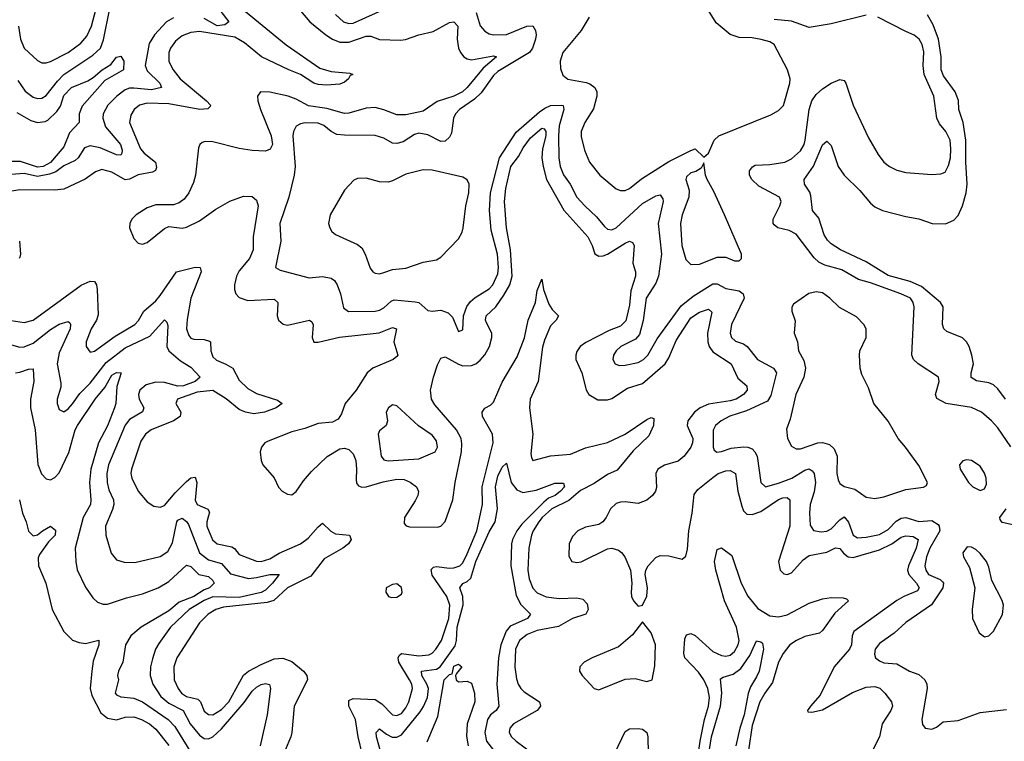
# Model space of a CAD drawing. Header units: inches. Extents: x 1245430 to 1420861, y 606325 to 671315.
# Tile 303 of 319: x 1394209 to 1398700, y 644330 to 647619. Entities that reach past the tile are written whole.
import ezdxf

# ---------------------------------------------------------------- set-up
doc = ezdxf.new("R2010")
doc.units = ezdxf.units.IN
doc.header["$MEASUREMENT"] = 0
doc.layers.add('B3694', color=7, linetype='Continuous')

msp = doc.modelspace()

# ---------------------------------------------------------------- linework, layer by layer
at = {"layer": 'B3694', "color": 5}
for points, elevation in [([(1395463.7, 647690), (1395532.1, 647610), (1395605.1, 647550), (1395636.3, 647530), (1395670, 647516.5), (1395710, 647517.3), (1395790, 647544.4), (1395810, 647544.6), (1395850, 647529.5), (1395945.7, 647525.7), (1395969, 647529), (1396029.7, 647550.3), (1396094.8, 647565.2), (1396170, 647606.8), (1396190, 647609.1), (1396207.1, 647590), (1396204.6, 647530), (1396211.1, 647490), (1396219.2, 647470), (1396234.6, 647450), (1396250, 647440.2), (1396270, 647436.6), (1396370, 647455), (1396384.2, 647450), (1396322.4, 647397.6), (1396250.6, 647310), (1396228.7, 647290), (1396190, 647270.7), (1396113.3, 647246.7), (1396050, 647202), (1395970, 647185.4), (1395930, 647185.3), (1395870, 647208.8), (1395830, 647218.3), (1395790, 647216.2), (1395710, 647193.1), (1395690, 647192), (1395610, 647213.6), (1395526.4, 647226.4), (1395470, 647256.4), (1395434.3, 647270), (1395350, 647288.3), (1395307.7, 647290), (1395293.1, 647270), (1395295.2, 647250), (1395306.9, 647210), (1395356.5, 647090), (1395361.8, 647050), (1395351.8, 647028.2), (1395330, 647020.4), (1395270, 647022.7), (1395210, 647032.2), (1395090, 647062.8), (1395055.8, 647064.2), (1395041.2, 647058.8), (1395030.2, 647049.8), (1395025.3, 647034.7), (1395010.9, 646910), (1395002.5, 646877.5), (1394981.4, 646830), (1394959.3, 646800.7), (1394936, 646784), (1394910, 646775.2), (1394830, 646775.6), (1394790, 646761.5), (1394741.1, 646730), (1394721, 646710), (1394711.6, 646690), (1394709.5, 646670), (1394730, 646622.2), (1394750, 646601.1), (1394770, 646596), (1394790, 646603.2), (1394870, 646667.8), (1394890, 646675.9), (1394950, 646669.4), (1394970, 646673), (1395030, 646701.8), (1395104.4, 646755.6), (1395167.8, 646792.2), (1395230, 646814.1), (1395270, 646813.5), (1395290, 646796.5), (1395296.9, 646770), (1395274.3, 646630), (1395273.6, 646570), (1395256.6, 646530), (1395210, 646474.3), (1395197.7, 646450), (1395189, 646410), (1395189.5, 646390), (1395195.2, 646370), (1395210, 646352.2), (1395250, 646339.6), (1395370, 646345), (1395386.4, 646330), (1395387.1, 646327.1), (1395384, 646270), (1395389.2, 646250), (1395411, 646231), (1395430, 646226.8), (1395530.4, 646250), (1395541.6, 646241.6), (1395547.8, 646227.8), (1395543.2, 646170), (1395550, 646149.3), (1395570, 646149.5), (1395668.5, 646171.5), (1395848.3, 646191.8), (1395910, 646216.4), (1395928.5, 646210), (1395916.3, 646150), (1395933.6, 646090), (1395930, 646083.5), (1395912, 646070), (1395819.7, 646030), (1395793.7, 646010), (1395744.2, 645930), (1395693.5, 645870), (1395676.7, 645823.3), (1395661, 645799), (1395635.7, 645784.3), (1395570, 645778.3), (1395510, 645756.4), (1395450, 645741.1), (1395341.8, 645698.2), (1395327.2, 645690), (1395311.6, 645670), (1395306.5, 645650), (1395310.2, 645610.2), (1395318.7, 645590), (1395370, 645530.4), (1395390, 645488.4), (1395406.7, 645470), (1395430, 645456.5), (1395450, 645454), (1395470, 645467.9), (1395503.5, 645516.5), (1395540.4, 645559.6), (1395612.3, 645627.7), (1395670, 645662.7), (1395690, 645666.6), (1395710, 645660.7), (1395730, 645640.2), (1395742.3, 645610), (1395746.1, 645570), (1395743.3, 645523.3), (1395746, 645506), (1395754.2, 645494.2), (1395770, 645487.6), (1395790, 645489.2), (1395867.2, 645512.8), (1395930, 645524.7), (1395962.6, 645522.6), (1395990, 645511.7), (1396019, 645490), (1396027.9, 645467.9), (1396025.3, 645450), (1396013.3, 645426.7), (1395964.6, 645350), (1395963, 645323), (1395971.3, 645311.3), (1395987, 645307), (1396114.2, 645305.7), (1396130, 645310.2), (1396150, 645331.6), (1396184.2, 645430), (1396195.5, 645510), (1396224, 645650), (1396225.8, 645685.8), (1396222.3, 645710), (1396201.3, 645750), (1396103, 645863), (1396087.3, 645890), (1396083, 645930), (1396096.6, 645990), (1396114.7, 646045.3), (1396130, 646075.6), (1396150, 646082.4), (1396210, 646048.3), (1396230, 646042), (1396270, 646042.2), (1396290, 646050.8), (1396310, 646067.3), (1396330, 646090.9), (1396352.2, 646130), (1396362.2, 646170), (1396362.1, 646190), (1396337.6, 646237.6), (1396334.4, 646250), (1396337.4, 646270), (1396381, 646310), (1396417.2, 646362.8), (1396444.8, 646410), (1396455.4, 646450), (1396448.4, 646570), (1396429.3, 646670), (1396419.6, 646790), (1396426.3, 646850), (1396449.6, 646950), (1396484.5, 646995.5), (1396505.1, 647034.9), (1396539.2, 647080.8), (1396590, 647125.4), (1396602, 647122), (1396609.6, 647109.6), (1396609, 647090), (1396593.3, 647030), (1396590.4, 646990), (1396596, 646950), (1396612, 646890), (1396691.2, 646751.2), (1396800.1, 646630), (1396820.3, 646590), (1396831.8, 646551.8), (1396850, 646540.5), (1396870, 646543.1), (1396890, 646550.5), (1396970, 646601.2), (1396990, 646609.3), (1397004, 646604), (1397012.1, 646590), (1397005.7, 646510), (1397017.4, 646470), (1397018.3, 646450), (1396996.9, 646383.1), (1396990, 646317.6), (1396973.7, 646246.3), (1396950, 646221.9), (1396897.7, 646202.3), (1396791.9, 646148.1), (1396765.8, 646130), (1396750, 646107), (1396745, 646090), (1396745.7, 646070), (1396772.3, 646010), (1396792.1, 645932.1), (1396804.7, 645910), (1396846.7, 645886.7), (1396890, 645885.8), (1396910, 645892.3), (1396981, 645939), (1397050, 645961.1), (1397153, 646050), (1397170, 646077.1), (1397203, 646157), (1397270, 646259.6), (1397310, 646285.5), (1397350, 646300.2), (1397366, 646286), (1397345.7, 646190), (1397347, 646150), (1397353.9, 646130), (1397370, 646105.4), (1397454.8, 646050), (1397484.4, 645984.4), (1397525.3, 645950), (1397527.5, 645930), (1397510.1, 645910), (1397477.5, 645890), (1397450, 645881.7), (1397350, 645866.1), (1397312.2, 645850), (1397286.7, 645830), (1397256.2, 645790), (1397253.6, 645770), (1397278.9, 645710), (1397278.1, 645690), (1397269.7, 645670), (1397240.5, 645630), (1397212.6, 645607.4), (1397150, 645588.8), (1397120.1, 645570), (1397110.1, 645550), (1397113.1, 645486.9), (1397109.5, 645470), (1397095.3, 645450), (1397070, 645429.4), (1397030, 645414), (1396970, 645420.8), (1396950, 645420.6), (1396930, 645414.1), (1396903.6, 645390), (1396884.3, 645350), (1396869.2, 645330.8), (1396850, 645318.5), (1396790, 645306.5), (1396754.5, 645290), (1396730, 645263.8), (1396716, 645230), (1396713.6, 645173.6), (1396726.9, 645150), (1396750, 645145.1), (1396770, 645148.3), (1396890, 645206.5), (1396910, 645209.6), (1396940.6, 645200.6), (1396954.6, 645190), (1396969, 645170), (1396995.1, 645110), (1397000.8, 645050), (1396998.2, 645010), (1397000.2, 644990), (1397008.7, 644970), (1397030, 644946.4), (1397050, 644950.4), (1397070, 644991), (1397072.7, 645030), (1397062.3, 645090), (1397065.5, 645110), (1397075.9, 645130), (1397110, 645168.2), (1397130, 645177.5), (1397170, 645175.1), (1397230, 645160.6), (1397246.7, 645173.2), (1397254.6, 645205.4), (1397260.9, 645290), (1397275.9, 645370), (1397285, 645455), (1397301.7, 645478.3), (1397370, 645532.8), (1397395, 645550), (1397430, 645563.3), (1397450, 645564.1), (1397474.4, 645550), (1397485, 645470), (1397502.3, 645402.3), (1397510, 645380.3), (1397525.9, 645365.9), (1397550, 645363.6), (1397590, 645377.6), (1397670, 645432.5), (1397690, 645440.3), (1397710, 645440.6), (1397721, 645430), (1397721.7, 645310), (1397670.7, 645150), (1397678.2, 645110), (1397693.7, 645093.7), (1397710, 645089.5), (1397730, 645098.4), (1397782.7, 645157.3), (1397810, 645176.8), (1397890, 645191.3), (1397930, 645211.2), (1397950, 645209.4), (1397966.8, 645186.8), (1397987.8, 645170), (1398010, 645167.1), (1398130, 645202.8), (1398186.2, 645230), (1398230, 645259.7), (1398250, 645266.5), (1398283.6, 645263.6), (1398306.7, 645250), (1398298, 645210), (1398262.2, 645130), (1398258.3, 645110), (1398264.4, 645090), (1398299.9, 645050), (1398311.8, 645030), (1398304.3, 645015.7), (1398242.3, 644990), (1398210, 644971.3), (1398013.5, 644830), (1398006.2, 644810), (1398002.2, 644770), (1397993.7, 644750), (1397923.2, 644670), (1397859.4, 644540.6), (1397816.3, 644490), (1397802.8, 644470), (1397804, 644464), (1397822.4, 644462.4), (1397870, 644472.9), (1398007.9, 644552.1), (1398070, 644576.9), (1398110, 644580.4), (1398131.9, 644571.9), (1398155.2, 644550), (1398185.5, 644510), (1398190.2, 644490), (1398182.6, 644470), (1398142.3, 644410), (1398130.1, 644350), (1398090.2, 644270)], 820), ([(1395101.3, 647690), (1395163.2, 647610), (1395144.4, 647595.6), (1395110, 647591.5), (1395050, 647624.3)], 760), ([(1395222.2, 647670), (1395423.9, 647503.9), (1395578.5, 647398.5), (1395630, 647382.5), (1395715.4, 647375.4), (1395728, 647370), (1395716, 647364), (1395709.3, 647350), (1395690, 647334.7), (1395670, 647324.8), (1395610, 647321), (1395570, 647324.2), (1395550, 647330.3), (1395490, 647369.4), (1395436.1, 647390), (1395311.7, 647450), (1395234.3, 647514.3), (1395190, 647539), (1395030, 647565), (1394990, 647560.3), (1394950, 647545.4), (1394919.1, 647520.9), (1394897.2, 647490), (1394888.9, 647468.9), (1394888.8, 647428.8), (1394909.5, 647390), (1394940.7, 647350), (1395060.9, 647250), (1395079.3, 647230), (1395077.2, 647222.8), (1395067.8, 647212.2), (1395030.1, 647209.9), (1394890, 647236.1), (1394790, 647238.1), (1394756.1, 647230), (1394731.6, 647210), (1394715.6, 647184.4), (1394710.7, 647150), (1394759.6, 647030), (1394777, 647010), (1394828.7, 646970), (1394833.9, 646946.1), (1394827.9, 646932.1), (1394815.3, 646924.7), (1394750, 646912.1), (1394710, 646891.8), (1394690, 646889.1), (1394630, 646923.8), (1394583.9, 646936.1), (1394555, 646925), (1394507.5, 646892.5), (1394410, 646846.9), (1394370, 646842.2), (1394210, 646843.7), (1394164.7, 646835.3)], 780), ([(1394201.4, 647341.4), (1394233.7, 647293.7), (1394270, 647265.7), (1394290, 647259.8), (1394310, 647261.2), (1394330, 647273.7), (1394381.3, 647338.7), (1394411.1, 647368.9), (1394543.2, 647456.8), (1394577.6, 647490), (1394592.2, 647527.8), (1394620.4, 647670)], 760), ([(1394203.8, 647590), (1394213.2, 647530), (1394230.2, 647490), (1394290, 647433), (1394310, 647422.9), (1394330, 647422.5), (1394350, 647428.8), (1394430, 647469.2), (1394487.5, 647512.5), (1394515.3, 647544.7), (1394537, 647590), (1394557.4, 647670)], 780), ([(1396291.3, 647651.3), (1396310, 647591.3), (1396330, 647566.8), (1396350, 647554.4), (1396370, 647549.5), (1396430, 647551.4), (1396521.6, 647590), (1396550, 647591.8), (1396562.3, 647570), (1396565.4, 647550), (1396562.2, 647530), (1396548.6, 647490), (1396534.7, 647470), (1396390, 647383.1), (1396370, 647364.9), (1396314.6, 647285.4), (1396283.1, 647256.9), (1396215.7, 647210), (1396197, 647190), (1396188.1, 647170), (1396178.4, 647101.6), (1396170, 647083.5), (1396150, 647065.3), (1396130, 647064.4), (1396070, 647094.5), (1396030, 647101.6), (1396010, 647095.5), (1395957.9, 647062.1), (1395930, 647054.3), (1395910, 647056.5), (1395870, 647078.6), (1395830, 647091.3), (1395690, 647092), (1395656, 647096), (1395630, 647109.1), (1395596.8, 647136.8), (1395570, 647147.8), (1395510.7, 647149.3), (1395490, 647144.6), (1395470, 647133.3), (1395458.2, 647110), (1395455, 647090), (1395464.9, 646950), (1395461.7, 646910), (1395436.5, 646810), (1395396.1, 646690), (1395401, 646610), (1395376.4, 646490), (1395397.6, 646477.6), (1395530, 646442.7), (1395590, 646448.8), (1395630, 646440.2), (1395644.7, 646430), (1395657.4, 646410), (1395671.7, 646370), (1395685.4, 646305.4), (1395708.8, 646288.8), (1395830, 646290.8), (1395850, 646294.8), (1395870, 646305.3), (1395903.3, 646336.7), (1395917.2, 646342.8), (1396013.6, 646333.6), (1396030.3, 646330), (1396070, 646294), (1396090, 646290.3), (1396130, 646295.3), (1396163.2, 646283.2), (1396182.6, 646262.6), (1396210, 646197.3), (1396230, 646204.7), (1396232.8, 646270), (1396248.2, 646311.8), (1396265.3, 646334.7), (1396286.7, 646353.3), (1396350, 646392.7), (1396367.3, 646410), (1396390, 646460.5), (1396392.6, 646490), (1396388.2, 646550), (1396359.8, 646659.8), (1396351.4, 646750), (1396357.2, 646830), (1396398.2, 646990), (1396473.9, 647106.1), (1396580.7, 647199.3), (1396603.7, 647216.3), (1396630, 647227.4), (1396682, 647230), (1396687.5, 647227.5), (1396691.4, 647210), (1396670, 647135.6), (1396666, 647090), (1396667.5, 646990), (1396673.5, 646950), (1396690, 646912.7), (1396719.8, 646870), (1396750.8, 646810), (1396786.3, 646770), (1396840.1, 646720.1), (1396876.7, 646676.7), (1396890, 646664.6), (1396910, 646661.1), (1396930, 646670.1), (1397050, 646781.8), (1397110, 646816.6), (1397130, 646820.2), (1397142.5, 646802.5), (1397143.7, 646790), (1397121.7, 646690), (1397137.1, 646550), (1397123.4, 646450), (1397110, 646418.2), (1397067, 646350), (1397052.6, 646247.4), (1397036.1, 646183.9), (1397017.7, 646162.3), (1396951.5, 646130), (1396929.2, 646110), (1396917.2, 646090), (1396914, 646070), (1396924.9, 646050), (1396943.4, 646043.4), (1396970, 646044.6), (1397030, 646057.3), (1397054.2, 646070), (1397074.3, 646090), (1397116.2, 646163.8), (1397225.7, 646314.3), (1397281.3, 646358.8), (1397370, 646415.5), (1397390, 646414.8), (1397430, 646394.3), (1397490, 646383.2), (1397508.3, 646370), (1397512.7, 646350), (1397455, 646230), (1397450.1, 646190), (1397455.8, 646170), (1397474.3, 646154.3), (1397510, 646141.5), (1397527.6, 646130), (1397573.5, 646070), (1397647.2, 646030), (1397661.4, 646010), (1397634.6, 645905.4), (1397619.1, 645880.9), (1397523.3, 645836.7), (1397448.3, 645811.7), (1397407.8, 645790), (1397382.8, 645770), (1397372.6, 645747.4), (1397371.3, 645671.3), (1397376.5, 645656.5), (1397388.5, 645648.5), (1397410, 645650.2), (1397454.6, 645665.4), (1397510, 645672.8), (1397530, 645671.3), (1397550, 645662.3), (1397562.3, 645650), (1397572.5, 645630), (1397589.1, 645509.1), (1397610, 645489.4), (1397670, 645505.9), (1397730.5, 645529.5), (1397790, 645565.5), (1397810, 645571.3), (1397822.9, 645562.9), (1397832.5, 645550), (1397839.5, 645510), (1397832.6, 645467.4), (1397814.6, 645410), (1397811.7, 645370), (1397815, 645315), (1397830.2, 645290.2), (1397864.9, 645284.9), (1397890, 645287.2), (1397910, 645298.2), (1397950, 645340.1), (1397970, 645352.5), (1397989.1, 645329.1), (1398010, 645270.2), (1398030, 645257), (1398070, 645259.9), (1398130, 645272), (1398170, 645295), (1398207.3, 645332.7), (1398230, 645346.7), (1398250, 645349.3), (1398310, 645331.8), (1398370, 645335.8), (1398397.7, 645317.7), (1398403.5, 645310), (1398405.1, 645290), (1398360.1, 645210), (1398344.6, 645170), (1398337.7, 645130), (1398341.3, 645110), (1398353.7, 645090), (1398407, 645067), (1398417.5, 645057.5), (1398422.5, 645050), (1398419.4, 645030), (1398367.7, 644952.3), (1398250, 644871.7), (1398197.1, 644822.9), (1398130, 644775.1), (1398111.3, 644750), (1398107.6, 644727.6), (1398112.2, 644710), (1398130, 644696.9), (1398150, 644688.2), (1398210, 644682.6), (1398268, 644650), (1398310, 644633.8), (1398336.9, 644610), (1398345.8, 644590), (1398347.3, 644570), (1398323.2, 644430), (1398326.4, 644406.4), (1398338.8, 644390), (1398370, 644385.5), (1398390, 644394.9), (1398421, 644419), (1398490, 644424.7), (1398590, 644461.6), (1398710, 644474.6)], 840), ([(1395650, 647642.6), (1395686.2, 647610), (1395710, 647601.8), (1395730, 647603.8), (1395890, 647674.6)], 840), ([(1396806.3, 647630), (1396770.2, 647570), (1396686.4, 647470), (1396673.6, 647430), (1396676.1, 647396.1), (1396686.4, 647366.4), (1396708.7, 647348.7), (1396792.9, 647332.9), (1396810, 647326.8), (1396832.9, 647310), (1396841.3, 647290), (1396841.9, 647270), (1396826.8, 647213.2), (1396786, 647150), (1396770.2, 647110), (1396770, 647086), (1396784.5, 647024.5), (1396808, 646970), (1396855.6, 646910), (1396930, 646847.6), (1396950, 646840.3), (1396970, 646841.2), (1396990, 646850.2), (1397045.9, 646894.1), (1397170, 646972.1), (1397270, 647023), (1397290.6, 647030.6), (1397330, 646992), (1397350, 647011), (1397376, 647070), (1397397.2, 647090), (1397635.2, 647184.8), (1397670, 647205.5), (1397692.2, 647227.8), (1397721.8, 647330), (1397723.2, 647350), (1397710.5, 647390.5), (1397650, 647506), (1397630, 647518), (1397591.6, 647528.4), (1397550, 647535.7), (1397490, 647537.4), (1397450, 647551.9), (1397385.3, 647605.3), (1397350, 647661.3)], 860), ([(1398070, 647640.1), (1397910, 647599.9), (1397810, 647583.4), (1397730, 647611.8), (1397650, 647620.4)], 840), ([(1398705.3, 645890), (1398670, 645935.8), (1398650, 645954.1), (1398630, 645964.4), (1398573.1, 645973.1), (1398548.5, 645988.5), (1398548.6, 646010), (1398558.7, 646050), (1398552.3, 646090), (1398539.4, 646130), (1398527.7, 646150), (1398508.7, 646168.7), (1398438.1, 646198.1), (1398423.5, 646210), (1398417.8, 646230), (1398420.5, 646310), (1398408.1, 646330), (1398322.8, 646402.8), (1398270, 646425.4), (1398170, 646453), (1398070, 646515.2), (1397952.2, 646570), (1397910, 646597.7), (1397893.7, 646613.7), (1397878.4, 646638.4), (1397854.7, 646714.7), (1397824.4, 646750), (1397816.9, 646816.9), (1397812.3, 646832.3), (1397788, 646870), (1397786.6, 646890), (1397829.2, 646950.8), (1397870, 647049.1), (1397890, 647064.9), (1397910, 647046), (1397942.7, 646950), (1397969, 646910), (1398040.5, 646840.5), (1398090, 646782.5), (1398110, 646766.1), (1398144.9, 646750), (1398250, 646722.3), (1398310, 646712.1), (1398370.8, 646690.8), (1398430.9, 646689.1), (1398470, 646705.2), (1398490, 646726.3), (1398509.1, 646770.9), (1398525.5, 646830), (1398530.9, 646870), (1398524.5, 646970), (1398524.3, 647070), (1398511.9, 647150), (1398491.9, 647210), (1398491.3, 647251.3), (1398475.4, 647290), (1398423.2, 647363.1), (1398411.2, 647390), (1398411.8, 647450), (1398399, 647530), (1398375, 647595), (1398350, 647641.3)], 820), ([(1394910, 647627), (1394878.7, 647610), (1394823.6, 647550), (1394799.6, 647510), (1394781.6, 647410), (1394790, 647386), (1394848.5, 647330), (1394855.8, 647310), (1394810, 647300.1), (1394730, 647307.7), (1394710, 647306.4), (1394690, 647298.9), (1394651.6, 647270), (1394610.8, 647230), (1394590.1, 647190), (1394587.9, 647170), (1394601.2, 647130), (1394669.5, 647050), (1394676.2, 647023.8), (1394675.8, 647010), (1394670, 647002), (1394650, 647002.8), (1394575.6, 647035.6), (1394530, 647044.5), (1394504.8, 647035.2), (1394475.9, 646990), (1394462.4, 646977.6), (1394410, 646952.4), (1394374.1, 646925.9), (1394345.7, 646914.3), (1394290, 646904), (1394230, 646917.3), (1394150, 646911.8)], 760), ([(1398730, 645671.6), (1398670, 645758.4), (1398641.8, 645790), (1398595.6, 645830), (1398550, 645851.9), (1398434, 645870), (1398392.8, 645892.8), (1398385.3, 645910), (1398403.5, 645970), (1398399.6, 645990), (1398306.6, 646050), (1398285.3, 646070), (1398277.4, 646090), (1398289, 646310), (1398284.5, 646330), (1398271.4, 646350), (1398228.6, 646370), (1398090, 646420.4), (1398034.7, 646434.7), (1397958.9, 646478.9), (1397880.9, 646500.9), (1397853.5, 646513.5), (1397833.4, 646533.4), (1397750, 646641), (1397718.9, 646658.9), (1397666.6, 646670), (1397650, 646683.5), (1397645.7, 646690), (1397645.3, 646710), (1397676.8, 646770), (1397681.8, 646790), (1397675, 646810), (1397580.4, 646860.5), (1397547.7, 646890), (1397538, 646910), (1397537.7, 646930), (1397551.6, 646948.4), (1397563.9, 646956.1), (1397630, 646959.3), (1397698.7, 646970), (1397730, 646984.3), (1397770, 647021.7), (1397787.1, 647050), (1397792, 647070), (1397809.4, 647210), (1397822.5, 647250), (1397842.3, 647277.7), (1397870, 647304.2), (1397910, 647330.2), (1397950, 647347), (1397970, 647341.6), (1397977.4, 647330), (1398010.2, 647230.2), (1398080.4, 647080.4), (1398124.4, 647004.4), (1398150.5, 646970), (1398176.3, 646950), (1398210, 646933.1), (1398250, 646922), (1398370, 646913.8), (1398410, 646916.9), (1398430, 646924.6), (1398445.7, 646954.3), (1398454.1, 646990), (1398456.7, 647030), (1398452.5, 647070), (1398433.2, 647110), (1398404.9, 647144.9), (1398392.6, 647170), (1398378, 647270), (1398334.7, 647370), (1398330.3, 647410), (1398333.1, 647473.1), (1398325.5, 647505.5), (1398312.2, 647530), (1398289.2, 647549.2), (1398250, 647564.8), (1398123.5, 647630)], 840), ([(1394196.6, 647196.6), (1394260, 647160), (1394290, 647150.6), (1394325.1, 647154.9), (1394338.3, 647161.7), (1394378.8, 647201.2), (1394395.3, 647224.7), (1394410, 647272.9), (1394445, 647310), (1394519.6, 647340.4), (1394544.7, 647355.3), (1394585, 647390), (1394625.4, 647414.6), (1394650, 647448.5), (1394670, 647452.2), (1394684.9, 647430), (1394682.3, 647390), (1394598.3, 647341.6), (1394494.8, 647225.2), (1394480.5, 647190), (1394480.2, 647150), (1394436.1, 647103.9), (1394410, 647039.3), (1394350, 646968.8), (1394316.8, 646950), (1394290, 646947.5), (1394212.2, 646972.2), (1394170, 646972.7)], 740), ([(1394207.7, 646610), (1394212.9, 646550), (1394210, 646537.2), (1394207.4, 646530)], 780), ([(1394170, 646247.3), (1394230, 646238.8), (1394270, 646250.1), (1394490, 646408.9), (1394530, 646427.2), (1394550, 646425.5), (1394559.4, 646410), (1394562.9, 646390), (1394566.7, 646273.3), (1394559.1, 646250), (1394535.3, 646210), (1394513.1, 646150), (1394512.9, 646130), (1394530, 646103.6), (1394550, 646108.6), (1394644.1, 646175.9), (1394734.6, 646230), (1394751.4, 646248.6), (1394775.9, 646290), (1394830, 646337.3), (1394850, 646361.5), (1394924.4, 646470), (1395010, 646490.6), (1395031.6, 646490), (1395037.3, 646470), (1394990.1, 646350), (1394972.5, 646252.5), (1394970.1, 646210), (1394980, 646180), (1394990, 646167.8), (1395003.1, 646163.1), (1395050, 646161.2), (1395074.4, 646154.4), (1395078.8, 646150), (1395080.9, 646110), (1395090, 646082.9), (1395107.3, 646067.3), (1395150, 646049.7), (1395181.2, 646030), (1395210, 645975.9), (1395250, 645938.7), (1395290, 645915.9), (1395384.8, 645884.8), (1395406, 645870), (1395379.6, 645850), (1395325.2, 645830), (1395276.7, 645823.3), (1395239.3, 645830), (1395210, 645841.6), (1395151.5, 645891.5), (1395090, 645929.2), (1395018.8, 645921.2), (1394928.9, 645890), (1394922, 645870), (1394944.6, 645830), (1394941.1, 645810), (1394910.3, 645790), (1394809.3, 645750), (1394783, 645730), (1394762.2, 645697.8), (1394718.8, 645570), (1394716.6, 645550), (1394720.5, 645530), (1394750.1, 645470.1), (1394790, 645421.1), (1394821.6, 645401.6), (1394850, 645396.5), (1394870, 645404.9), (1394917.6, 645462.4), (1394970, 645514.7), (1394990, 645530.6), (1395010, 645533.4), (1395017.4, 645510), (1395009.7, 645429.7), (1395018.4, 645410), (1395068, 645388), (1395074.7, 645374.7), (1395063.3, 645330), (1395063.4, 645310), (1395088, 645248), (1395110, 645229.6), (1395176.9, 645216.9), (1395189, 645209), (1395210, 645181.6), (1395290, 645151.6), (1395310.1, 645150.1), (1395350, 645161.3), (1395392.3, 645187.7), (1395490, 645230.5), (1395524.8, 645255.2), (1395570, 645307.3), (1395590, 645323.6), (1395627.7, 645287.7), (1395650, 645276.1), (1395712.7, 645270), (1395721.5, 645250), (1395708.1, 645230), (1395682.6, 645210), (1395598.3, 645161.7), (1395537.3, 645082.7), (1395430, 645029.4), (1395369, 644971), (1395338.1, 644961.9), (1395138.7, 644941.3), (1395104.1, 644930), (1395069.5, 644910), (1395029.6, 644870), (1394925.3, 644710), (1394912.1, 644670), (1394913.6, 644610), (1394931.3, 644570), (1394947.2, 644550), (1394970, 644534.5), (1395021.8, 644521.9), (1395034.1, 644510), (1395050, 644467.8), (1395070, 644452), (1395090, 644451.2), (1395130, 644474.6), (1395163.6, 644510), (1395230, 644631.6), (1395252.5, 644650), (1395310, 644680.3), (1395370, 644705.1), (1395410, 644709.6), (1395450, 644693.8), (1395504.3, 644650), (1395518.6, 644630), (1395521.4, 644610), (1395460.6, 644490), (1395450.9, 644370), (1395446.4, 644350), (1395419.3, 644290)], 780), ([(1395772.5, 644267.5), (1395752.3, 644350), (1395741.4, 644430), (1395711, 644490), (1395710, 644515.2), (1395730, 644524.7), (1395830, 644520.2), (1395861.2, 644501.2), (1395910, 644450.1), (1395930, 644447.1), (1395950, 644455.9), (1395970, 644481.9), (1395983.7, 644510), (1396000.1, 644570), (1395997, 644590), (1395987.3, 644610), (1395938.7, 644690), (1395934.8, 644710), (1395939.6, 644720.4), (1395950, 644730.1), (1396030, 644719), (1396075.3, 644724.7), (1396090, 644732.1), (1396107.9, 644750), (1396132.8, 644790), (1396166.7, 644890), (1396171.7, 644950), (1396156.7, 644990), (1396090, 645087.3), (1396086.4, 645113.6), (1396096.3, 645123.7), (1396110, 645126.5), (1396170, 645119.5), (1396190, 645120.8), (1396216.3, 645130), (1396230, 645143.2), (1396250, 645183.7), (1396293.5, 645290), (1396319.6, 645410), (1396318.4, 645490), (1396368.2, 645690), (1396365, 645730), (1396320.4, 645810), (1396318.6, 645830), (1396330.9, 645849.1), (1396357.2, 645862.8), (1396370, 645875.5), (1396410, 645967.2), (1396478.1, 646081.9), (1396511.5, 646168.5), (1396528, 646250), (1396561.9, 646330), (1396570, 646384), (1396590, 646436.3), (1396597.8, 646390), (1396622.2, 646322.2), (1396638.1, 646298.1), (1396666.4, 646270), (1396656, 646250), (1396630, 646223), (1396602.2, 646157.8), (1396594.1, 646125.9), (1396573.5, 645970), (1396538.1, 645890), (1396534.2, 645850), (1396549.8, 645730), (1396540.9, 645640.9), (1396542.9, 645622.9), (1396550, 645610.4), (1396629.4, 645630.6), (1396721.7, 645638.3), (1396790, 645667.2), (1396890, 645692.3), (1396970, 645730.1), (1397070, 645796.4), (1397090, 645806.2), (1397101.4, 645801.4), (1397099.4, 645770), (1397078.3, 645721.7), (1397006.6, 645653.4), (1396934.5, 645565.5), (1396890, 645546.4), (1396830, 645505), (1396767.4, 645472.6), (1396713, 645427), (1396635.7, 645390), (1396591.8, 645350), (1396576.3, 645330), (1396550.5, 645290), (1396543.9, 645270), (1396531.8, 645210), (1396527.3, 645110), (1396532.6, 645070), (1396550, 645028), (1396570, 645006.4), (1396610, 644988.9), (1396670, 644980.8), (1396750, 644983.7), (1396777.1, 644977.1), (1396796.8, 644956.8), (1396802.5, 644930), (1396791, 644909), (1396730, 644889.9), (1396666.4, 644853.6), (1396570, 644835.3), (1396523.5, 644816.5), (1396488.3, 644790), (1396470.6, 644750), (1396468.1, 644668.1), (1396474.5, 644614.5), (1396482.1, 644590), (1396494.3, 644570), (1396510, 644555.3), (1396580.2, 644510), (1396584.1, 644490), (1396568.6, 644470), (1396462, 644410), (1396444.2, 644390), (1396442.3, 644370), (1396452.6, 644350), (1396473.5, 644330), (1396555.9, 644270)], 780), ([(1394150, 646143.1), (1394210, 646127), (1394230, 646127.7), (1394270, 646145.2), (1394350, 646206.7), (1394390, 646230.7), (1394430, 646242.8), (1394437.4, 646237.4), (1394441.3, 646230), (1394439.8, 646210), (1394390, 646101.1), (1394379.8, 646050), (1394397.6, 645962.4), (1394396.3, 645943.7), (1394379.6, 645890), (1394379.6, 645870), (1394390, 645843), (1394410, 645832.2), (1394430, 645845.2), (1394450, 645868.2), (1394484.2, 645915.8), (1394530, 645962.7), (1394603.4, 646056.6), (1394690, 646122.8), (1394802.9, 646177.1), (1394870, 646251.7), (1394880.3, 646240.3), (1394884.7, 646224.7), (1394879.8, 646130), (1394889.5, 646110), (1394943.4, 646063.4), (1394990, 646035), (1395032.2, 645990), (1395009.3, 645970), (1394956.1, 645950), (1394930, 645948.4), (1394870, 645965.1), (1394830, 645966.5), (1394785.3, 645954.7), (1394757.9, 645930), (1394750.7, 645910), (1394754.4, 645890), (1394775.1, 645850), (1394768.6, 645831.4), (1394710, 645796.4), (1394690, 645771.4), (1394614.3, 645590), (1394606.5, 645550), (1394607.7, 645510), (1394616.5, 645476.5), (1394636.6, 645430), (1394638.3, 645410), (1394633, 645387), (1394600.9, 645310), (1394601.7, 645270), (1394626.9, 645186.9), (1394650, 645156.5), (1394686, 645146), (1394735.1, 645144.9), (1394850, 645172.2), (1394884.5, 645195.5), (1394905.8, 645234.2), (1394926.5, 645330), (1394930, 645337.2), (1394950, 645346.8), (1394970, 645332.3), (1394978.6, 645318.6), (1395030, 645189.6), (1395070, 645157.3), (1395130, 645140.9), (1395170, 645093.3), (1395252.7, 645072.7), (1395290, 645076), (1395350.1, 645090.1), (1395392.4, 645090), (1395362.7, 645050), (1395330, 645019.5), (1395311.2, 645008.8), (1395210, 644984.8), (1395090, 644987.7), (1395050, 644971.6), (1394981.7, 644930), (1394897.2, 644850), (1394843.6, 644776.4), (1394828.9, 644750), (1394814.2, 644705.8), (1394806.1, 644670), (1394803.9, 644630), (1394815.8, 644590), (1394853.5, 644533.5), (1394890, 644503.2), (1394954.4, 644470), (1394987.4, 644410), (1395030, 644358.4), (1395050, 644342.8), (1395070, 644341), (1395090, 644350.1), (1395130, 644387.3), (1395233.3, 644506.7), (1395270, 644557.7), (1395290, 644576.1), (1395310, 644588.4), (1395330, 644593.7), (1395348.9, 644588.9), (1395352.5, 644570), (1395337.9, 644450), (1395305.8, 644310)], 760), ([(1394190, 646009.5), (1394210, 646012), (1394250, 646026.4), (1394270, 646027.7), (1394274.3, 645970), (1394258.8, 645890), (1394258.4, 645850), (1394280.5, 645750), (1394292.2, 645592.2), (1394309, 645549), (1394330, 645525.8), (1394350, 645522.3), (1394370, 645531.7), (1394390, 645552.9), (1394433.4, 645646.6), (1394462.7, 645750), (1394472.2, 645770), (1394553.1, 645890), (1394596.8, 645943.2), (1394630, 645998.6), (1394650, 646011.2), (1394672.4, 646010), (1394652.5, 645947.5), (1394648.1, 645870), (1394642, 645850), (1394610, 645768.1), (1394569.2, 645690.8), (1394534.2, 645570), (1394527.3, 645510), (1394534, 645430), (1394531.7, 645410), (1394498.3, 645350), (1394462.2, 645210), (1394465, 645150), (1394471.9, 645111.9), (1394510, 645032.4), (1394543.2, 644983.2), (1394563.4, 644963.4), (1394590, 644955.5), (1394610, 644955.6), (1394696.4, 644983.6), (1394770, 645001.6), (1394841.5, 645030), (1394890, 645058.6), (1394970, 645132.2), (1394990, 645127.2), (1395026, 645090), (1395070, 645080.8), (1395090, 645062.8), (1395095.7, 645050), (1395075, 645030), (1395050, 645019.7), (1395003.9, 644990), (1394936.1, 644963.9), (1394890, 644924.9), (1394763.5, 644850), (1394716.6, 644810), (1394692.1, 644770), (1394679, 644690), (1394659.3, 644650), (1394655.5, 644630), (1394659.4, 644610), (1394644.4, 644550), (1394650, 644542.2), (1394670, 644533.1), (1394730, 644526.3), (1394770, 644510.5), (1394886.6, 644430), (1394917, 644397), (1395010, 644246.5)], 740), ([(1395869.9, 644230), (1395836.8, 644350), (1395835.6, 644370), (1395850, 644387.4), (1395882.1, 644362.1), (1395908.7, 644348.7), (1395930, 644348.1), (1395950, 644359.1), (1396036.3, 644463.7), (1396051.6, 644488.4), (1396068.4, 644530), (1396073.4, 644570), (1396066.5, 644590), (1396042.6, 644630), (1396041.6, 644650), (1396110, 644658.8), (1396127.2, 644670), (1396194.9, 644765.1), (1396201.9, 644790), (1396205.2, 644850), (1396231.9, 644951.9), (1396230.3, 644990), (1396216.9, 645030), (1396230.3, 645049.7), (1396250, 645058.6), (1396266.3, 645073.7), (1396288.9, 645150), (1396350, 645284.3), (1396377.3, 645330), (1396388.7, 645390), (1396379.2, 645490), (1396390, 645537.7), (1396410, 645580.2), (1396430, 645598), (1396450.2, 645510), (1396475.9, 645475.9), (1396503.5, 645463.5), (1396564.8, 645475.2), (1396650, 645506.7), (1396690, 645506.8), (1396694.2, 645490), (1396676.5, 645470), (1396651.8, 645450), (1396621.5, 645438.5), (1396599.7, 645420.3), (1396500.1, 645319.9), (1396476.3, 645290), (1396456.9, 645250), (1396452.2, 645230), (1396448.7, 645130), (1396474, 644994), (1396494.1, 644954.1), (1396539.2, 644910), (1396524.7, 644890), (1396445.6, 644854.4), (1396428.3, 644831.7), (1396403.2, 644770), (1396392.9, 644710), (1396386.1, 644590), (1396395.1, 644490), (1396381.6, 644470), (1396357, 644450), (1396342.3, 644430), (1396330.1, 644370), (1396338.5, 644330), (1396369.5, 644290)], 760), ([(1394209, 645430), (1394221.7, 645370), (1394238.6, 645330), (1394250, 645287.3), (1394270, 645266), (1394290, 645270.7), (1394313.2, 645290), (1394350, 645310.4), (1394372.8, 645292.8), (1394371.3, 645270), (1394341, 645239), (1394299.2, 645180.8), (1394293.2, 645166.8), (1394295.4, 645130), (1394327.8, 645050), (1394356.8, 644930), (1394410.2, 644830), (1394450, 644791.6), (1394480.7, 644780.7), (1394510, 644775.6), (1394570.4, 644790.4), (1394570.2, 644770.2), (1394544.9, 644695.1), (1394538, 644650), (1394531.2, 644570), (1394538.4, 644538.4), (1394579.8, 644459.8), (1394610, 644435.8), (1394650, 644427.9), (1394690, 644439.8), (1394730, 644442), (1394764.6, 644430), (1394800.7, 644410), (1394830, 644384.5), (1394890, 644310.9)], 720), ([(1398830, 645297.3), (1398690, 645328), (1398681.6, 645341.6), (1398679.9, 645350), (1398709, 645390)], 840), ([(1397295.6, 644210), (1397312.7, 644330), (1397333.1, 644430), (1397350.7, 644490), (1397355.5, 644530), (1397348.1, 644570), (1397330, 644610.4), (1397304.9, 644644.9), (1397243.4, 644710), (1397238.9, 644730), (1397242.7, 644797.3), (1397250, 644814.9), (1397270, 644822), (1397290, 644811.6), (1397370, 644739.4), (1397410, 644720.5), (1397430, 644717.5), (1397450, 644723), (1397470, 644738.5), (1397486.6, 644770), (1397490.2, 644790), (1397479.2, 644850), (1397424, 644970), (1397383.9, 645110), (1397378.1, 645150), (1397390, 645204.9), (1397410, 645212.3), (1397457.2, 645177.2), (1397499.5, 645050), (1397530.8, 644990.8), (1397575.1, 644935.1), (1397630, 644901.5), (1397670, 644896.7), (1397710, 644906.1), (1397810, 644960.1), (1397870, 644979.7), (1397910, 644985.2), (1397964.3, 644984.3), (1397979.8, 644979.8), (1397988.8, 644970), (1397926.7, 644913.3), (1397870, 644834.3), (1397857.1, 644822.9), (1397790, 644807.3), (1397751.8, 644790), (1397721.8, 644770), (1397691.4, 644730), (1397670.1, 644689.9), (1397642.8, 644597.2), (1397608, 644550), (1397585.2, 644510), (1397550, 644401.8), (1397532.8, 644290)], 780), ([(1397331.8, 644148.2), (1397364.7, 644350), (1397405.5, 644490), (1397411.3, 644550), (1397405.7, 644614.3), (1397417.4, 644622.6), (1397463.6, 644636.4), (1397497.7, 644662.3), (1397539.4, 644720.6), (1397570, 644787.3), (1397590, 644784), (1397597, 644777), (1397600.9, 644750), (1397581.1, 644650), (1397570, 644623.2), (1397541.7, 644578.3), (1397531.5, 644548.5), (1397513.9, 644450), (1397494.2, 644390), (1397475.4, 644310)], 760), ([(1396067.8, 644327.8), (1396116.5, 644443.5), (1396145.6, 644610), (1396170, 644635), (1396182, 644638), (1396190, 644671.7), (1396210, 644681.1), (1396226, 644670), (1396200.7, 644639.3), (1396197.1, 644630), (1396200.4, 644610), (1396210, 644600.4), (1396250, 644604), (1396270, 644594.8), (1396283.6, 644550), (1396284.7, 644510), (1396249.4, 644410), (1396246.6, 644353.4), (1396255.3, 644310)], 740), ([(1396923.7, 644276.3), (1396970, 644375.2), (1396990, 644387.3), (1397030, 644388.2), (1397050, 644385.9), (1397069, 644370), (1397074.2, 644350), (1397076.3, 644276.3)], 780)]:
    msp.add_lwpolyline(points, dxfattribs=dict(at, elevation=elevation))
for points, elevation in [([(1397330, 646966), (1397318, 646942), (1397292.8, 646927.2), (1397270, 646921.1), (1397250, 646902.7), (1397247.7, 646890), (1397262.1, 646842.1), (1397261.3, 646810), (1397230, 646729.5), (1397222.5, 646690), (1397228.9, 646590), (1397246.7, 646526.7), (1397270, 646503.6), (1397310, 646504.7), (1397390, 646536.5), (1397430, 646536.4), (1397470, 646520.5), (1397490, 646520.7), (1397501.2, 646530), (1397500.9, 646550), (1397423.5, 646730), (1397375.8, 646835.8), (1397344, 646890), (1397337.2, 646910)], 860), ([(1396050, 646934.6), (1395970, 646915.7), (1395910, 646883.9), (1395890, 646879.2), (1395850, 646880.4), (1395790, 646897.2), (1395750, 646895.8), (1395733.1, 646886.9), (1395690, 646841.6), (1395626, 646730), (1395618.3, 646690), (1395623.1, 646670), (1395633.6, 646653.6), (1395650, 646639.5), (1395750, 646594.7), (1395770, 646578.9), (1395785.4, 646550), (1395807.1, 646487.1), (1395820.4, 646470), (1395830, 646463.6), (1395850, 646460.7), (1395870, 646466.4), (1395910, 646479.7), (1395970, 646486.4), (1396050, 646514.2), (1396110, 646524.7), (1396130, 646537.4), (1396210, 646620.3), (1396226.8, 646650), (1396232.5, 646670), (1396243.9, 646770), (1396257.9, 646830), (1396259.4, 646870), (1396249.8, 646889.8), (1396230, 646901.5), (1396090, 646932.5)], 860), ([(1397841.4, 646378.6), (1397808.8, 646371.2), (1397738, 646322), (1397731.1, 646308.9), (1397731, 646290), (1397746.4, 646246.4), (1397741.6, 646190), (1397756.4, 646150), (1397761.1, 646110), (1397785, 646065), (1397793.7, 646030), (1397785, 645990), (1397749.4, 645910), (1397722.5, 645797.5), (1397706.8, 645753.2), (1397710.3, 645710), (1397730, 645675.8), (1397750, 645663.2), (1397770, 645662.9), (1397850, 645690.1), (1397871.3, 645691.3), (1397902.6, 645682.6), (1397923.3, 645663.3), (1397937.4, 645630), (1397936.2, 645550), (1397941.5, 645521.5), (1397950, 645504.4), (1397970, 645492), (1398018.5, 645478.5), (1398070, 645443.1), (1398110, 645436.5), (1398150, 645443.6), (1398250, 645477.6), (1398332, 645488), (1398344.7, 645495.3), (1398349.2, 645510), (1398310, 645586.6), (1398249.6, 645670), (1398215.1, 645710), (1398170, 645789.6), (1398104.2, 645870), (1398080.5, 645940.5), (1398050, 646002), (1398042, 646030), (1398039.3, 646090), (1398041.2, 646110), (1398069.6, 646170), (1398069.5, 646209.5), (1398059.3, 646230), (1398025.4, 646265.4), (1397947.6, 646307.6), (1397904.5, 646350), (1397870, 646374.3)], 860), ([(1395910, 645862.9), (1395890.7, 645850), (1395881.3, 645830), (1395886, 645790), (1395880.5, 645770), (1395850, 645745.2), (1395843.7, 645730), (1395857.3, 645630), (1395870, 645613.4), (1395890, 645608.8), (1396030, 645618), (1396103.7, 645650), (1396114.2, 645670), (1396110, 645699.5), (1396090, 645725.4), (1396027.6, 645767.6), (1395930, 645858.4)], 840), ([(1398527.3, 645612.7), (1398510, 645608.7), (1398496, 645590), (1398498.8, 645570), (1398537.1, 645510), (1398556.3, 645490), (1398590, 645472.4), (1398610, 645480.5), (1398618.5, 645501.5), (1398617.7, 645530), (1398610, 645552.7), (1398590, 645583.7), (1398550, 645609.2)], 860), ([(1398530, 645216), (1398510.6, 645189.4), (1398513, 645170), (1398541.5, 645121.5), (1398565.7, 645030), (1398553.7, 644930), (1398555.5, 644890), (1398584.5, 644824.5), (1398610, 644806.8), (1398630, 644811.3), (1398650, 644831.3), (1398692.1, 644907.9), (1398696, 644950), (1398690, 644972.3), (1398643.5, 645063.5), (1398630, 645124), (1398618.3, 645150), (1398590, 645186.6), (1398570, 645203.7), (1398550, 645215.1)], 860), ([(1395930, 645047), (1395910, 645044.5), (1395881, 645030), (1395878.8, 645010), (1395890.6, 644990.6), (1395905.3, 644985.3), (1395930, 644987), (1395950, 645000.7), (1395953.7, 645010), (1395950, 645031.6)], 820), ([(1397050, 644874), (1397004.8, 644815.2), (1396940, 644760), (1396820.3, 644710), (1396783.1, 644690), (1396764, 644670), (1396762, 644650), (1396775, 644630), (1396830, 644571.3), (1396850, 644564.4), (1396970, 644612.5), (1397016.5, 644616.5), (1397070, 644603.1), (1397094, 644610), (1397106.5, 644673.5), (1397108.5, 644770), (1397090, 644824.7)], 820)]:
    msp.add_lwpolyline(points, close=True, dxfattribs=dict(at, elevation=elevation))

doc.saveas('drawing.dxf')
